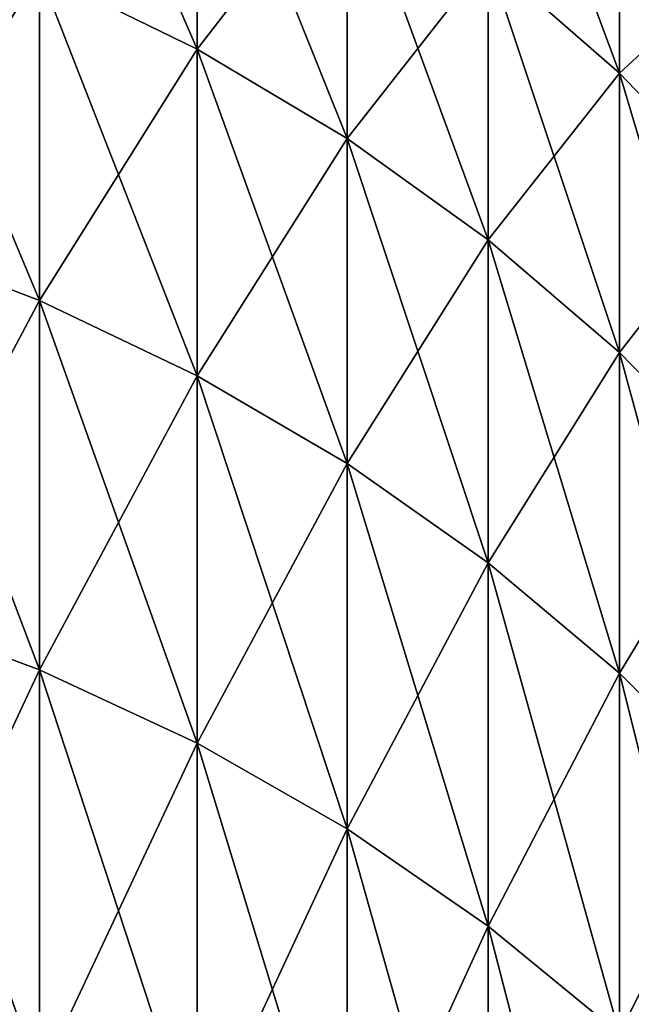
# Model space of a CAD drawing. Header units: metres. Extents: x -46 to 104, y -30 to 30.
# Tile 362 of 656: x 16.618 to 17.069, y 11.299 to 12.025. Entities that reach past the tile are written whole.
import ezdxf

# ---------------------------------------------------------------- set-up
doc = ezdxf.new("R2010")
doc.units = ezdxf.units.M
doc.layers.add('solid_26_000_502_XXX', color=7, linetype='CONTINUOUS')

msp = doc.modelspace()

# ---------------------------------------------------------------- linework, layer by layer
at = {"layer": 'solid_26_000_502_XXX'}
for points in [[(16.748753, 12.003, -4.445423), (16.632504, 12.059609, -4.466389), (16.632504, 12.27035, -3.849847)], [(16.748753, 12.212751, -3.831775), (16.748753, 12.003, -4.445423), (16.632504, 12.27035, -3.849847)], [(16.748753, 12.003, 607.554565), (16.632504, 12.059609, 607.53363), (16.632504, 12.27035, 608.150146)], [(16.748753, 12.212751, 608.168213), (16.748753, 12.003, 607.554565), (16.632504, 12.27035, 608.150146)], [(17.059919, 11.985325, -3.76042), (16.963278, 12.069694, -3.786891), (16.963278, 12.246005, -3.17071)], [(17.059919, 12.160404, -3.148547), (17.059919, 11.985325, -3.76042), (16.963278, 12.246005, -3.17071)], [(17.059919, 11.985325, 608.239563), (16.963278, 12.069694, 608.213135), (16.963278, 12.246005, 608.829285)], [(17.059919, 12.160404, 608.85144), (17.059919, 11.985325, 608.239563), (16.963278, 12.246005, 608.829285)], [(16.748753, 12.003, 4.445423), (16.748753, 12.212751, 3.831775), (16.632504, 12.059609, 4.466389)], [(16.748753, 12.003, 616.445435), (16.748753, 12.212751, 615.831787), (16.632504, 12.059609, 616.46637)], [(16.859293, 11.937096, -4.421015), (16.748753, 12.003, -4.445423), (16.748753, 12.212751, -3.831775)], [(16.859293, 12.145695, -3.810736), (16.859293, 11.937096, -4.421015), (16.748753, 12.212751, -3.831775)], [(16.859293, 12.145695, 3.810736), (16.748753, 12.212751, 3.831775), (16.748753, 12.003, 4.445423)], [(16.859293, 11.937096, 607.578979), (16.748753, 12.003, 607.554565), (16.748753, 12.212751, 608.168213)], [(16.859293, 12.145695, 608.18927), (16.859293, 11.937096, 607.578979), (16.748753, 12.212751, 608.168213)], [(16.859293, 12.145695, 615.81073), (16.748753, 12.212751, 615.831787), (16.748753, 12.003, 616.445435)], [(17.059919, 11.985325, 3.76042), (17.059919, 12.160404, 3.148547), (16.963278, 12.069694, 3.786891)], [(17.059919, 11.985325, 615.760437), (17.059919, 12.160404, 615.14856), (16.963278, 12.069694, 615.786865)], [(17.148478, 11.893234, -3.731526), (17.059919, 11.985325, -3.76042), (17.059919, 12.160404, -3.148547)], [(17.148478, 12.066968, -3.124355), (17.148478, 11.893234, -3.731526), (17.059919, 12.160404, -3.148547)], [(17.148478, 12.066968, 3.124355), (17.059919, 12.160404, 3.148547), (17.059919, 11.985325, 3.76042)], [(17.148478, 11.893234, 608.268494), (17.059919, 11.985325, 608.239563), (17.059919, 12.160404, 608.85144)], [(17.148478, 12.066968, 608.875671), (17.148478, 11.893234, 608.268494), (17.059919, 12.160404, 608.85144)], [(17.148478, 12.066968, 615.124329), (17.059919, 12.160404, 615.14856), (17.059919, 11.985325, 615.760437)], [(16.859293, 11.937096, 4.421015), (16.859293, 12.145695, 3.810736), (16.748753, 12.003, 4.445423)], [(16.859293, 11.937096, 616.421021), (16.859293, 12.145695, 615.81073), (16.748753, 12.003, 616.445435)], [(16.963278, 11.862399, -4.39335), (16.859293, 11.937096, -4.421015), (16.859293, 12.145695, -3.810736)], [(16.963278, 12.069694, -3.786891), (16.963278, 11.862399, -4.39335), (16.859293, 12.145695, -3.810736)], [(16.963278, 12.069694, 3.786891), (16.859293, 12.145695, 3.810736), (16.859293, 11.937096, 4.421015)], [(16.963278, 11.862399, 607.606628), (16.859293, 11.937096, 607.578979), (16.859293, 12.145695, 608.18927)], [(16.963278, 12.069694, 608.213135), (16.963278, 11.862399, 607.606628), (16.859293, 12.145695, 608.18927)], [(16.963278, 12.069694, 615.786865), (16.859293, 12.145695, 615.81073), (16.859293, 11.937096, 616.421021)], [(16.632504, 11.817912, -5.071465), (16.511431, 11.863855, -5.091181), (16.511431, 12.106493, -4.483753)], [(16.632504, 12.059609, -4.466389), (16.632504, 11.817912, -5.071465), (16.511431, 12.106493, -4.483753)], [(16.632504, 12.059609, 4.466389), (16.511431, 12.106493, 4.483753), (16.511431, 11.863855, 5.091181)], [(16.632504, 11.817912, 606.928528), (16.511431, 11.863855, 606.908813), (16.511431, 12.106493, 607.516235)], [(16.632504, 12.059609, 607.53363), (16.632504, 11.817912, 606.928528), (16.511431, 12.106493, 607.516235)], [(16.632504, 12.059609, 616.46637), (16.511431, 12.106493, 616.483765), (16.511431, 11.863855, 617.091187)], [(16.963278, 11.862399, 4.39335), (16.963278, 12.069694, 3.786891), (16.859293, 11.937096, 4.421015)], [(16.963278, 11.862399, 616.393372), (16.963278, 12.069694, 615.786865), (16.859293, 11.937096, 616.421021)], [(17.059919, 11.77948, -4.36264), (16.963278, 11.862399, -4.39335), (16.963278, 12.069694, -3.786891)], [(17.059919, 11.985325, -3.76042), (17.059919, 11.77948, -4.36264), (16.963278, 12.069694, -3.786891)], [(17.059919, 11.985325, 3.76042), (16.963278, 12.069694, 3.786891), (16.963278, 11.862399, 4.39335)], [(17.059919, 11.77948, 607.63739), (16.963278, 11.862399, 607.606628), (16.963278, 12.069694, 608.213135)], [(17.059919, 11.985325, 608.239563), (17.059919, 11.77948, 607.63739), (16.963278, 12.069694, 608.213135)], [(17.059919, 11.985325, 615.760437), (16.963278, 12.069694, 615.786865), (16.963278, 11.862399, 616.393372)], [(17.148478, 11.893234, 3.731526), (17.148478, 12.066968, 3.124355), (17.059919, 11.985325, 3.76042)], [(17.148478, 11.893234, 615.731506), (17.148478, 12.066968, 615.124329), (17.059919, 11.985325, 615.760437)], [(16.632504, 11.817912, 5.071465), (16.632504, 12.059609, 4.466389), (16.511431, 11.863855, 5.091181)], [(16.632504, 11.817912, 617.071472), (16.632504, 12.059609, 616.46637), (16.511431, 11.863855, 617.091187)], [(16.748753, 11.762437, -5.047659), (16.632504, 11.817912, -5.071465), (16.632504, 12.059609, -4.466389)], [(16.748753, 12.003, -4.445423), (16.748753, 11.762437, -5.047659), (16.632504, 12.059609, -4.466389)], [(16.748753, 12.003, 4.445423), (16.632504, 12.059609, 4.466389), (16.632504, 11.817912, 5.071465)], [(16.748753, 11.762437, 606.952332), (16.632504, 11.817912, 606.928528), (16.632504, 12.059609, 607.53363)], [(16.748753, 12.003, 607.554565), (16.748753, 11.762437, 606.952332), (16.632504, 12.059609, 607.53363)], [(16.748753, 12.003, 616.445435), (16.632504, 12.059609, 616.46637), (16.632504, 11.817912, 617.071472)], [(16.748753, 11.762437, 5.047659), (16.748753, 12.003, 4.445423), (16.632504, 11.817912, 5.071465)], [(16.748753, 11.762437, 617.047668), (16.748753, 12.003, 616.445435), (16.632504, 11.817912, 617.071472)], [(16.859293, 11.697854, -5.019944), (16.748753, 11.762437, -5.047659), (16.748753, 12.003, -4.445423)], [(16.859293, 11.937096, -4.421015), (16.859293, 11.697854, -5.019944), (16.748753, 12.003, -4.445423)], [(16.859293, 11.937096, 4.421015), (16.748753, 12.003, 4.445423), (16.748753, 11.762437, 5.047659)], [(16.859293, 11.697854, 606.980042), (16.748753, 11.762437, 606.952332), (16.748753, 12.003, 607.554565)], [(16.859293, 11.937096, 607.578979), (16.859293, 11.697854, 606.980042), (16.748753, 12.003, 607.554565)], [(16.859293, 11.937096, 616.421021), (16.748753, 12.003, 616.445435), (16.748753, 11.762437, 617.047668)], [(17.059919, 11.77948, 4.36264), (17.059919, 11.985325, 3.76042), (16.963278, 11.862399, 4.39335)], [(17.059919, 11.77948, 616.36261), (17.059919, 11.985325, 615.760437), (16.963278, 11.862399, 616.393372)], [(17.148478, 11.688971, -4.329119), (17.059919, 11.77948, -4.36264), (17.059919, 11.985325, -3.76042)], [(17.148478, 11.893234, -3.731526), (17.148478, 11.688971, -4.329119), (17.059919, 11.985325, -3.76042)], [(17.148478, 11.893234, 3.731526), (17.059919, 11.985325, 3.76042), (17.059919, 11.77948, 4.36264)], [(17.148478, 11.688971, 607.670898), (17.059919, 11.77948, 607.63739), (17.059919, 11.985325, 608.239563)], [(17.148478, 11.893234, 608.268494), (17.148478, 11.688971, 607.670898), (17.059919, 11.985325, 608.239563)], [(17.148478, 11.893234, 615.731506), (17.059919, 11.985325, 615.760437), (17.059919, 11.77948, 616.36261)], [(16.859293, 11.697854, 5.019944), (16.859293, 11.937096, 4.421015), (16.748753, 11.762437, 5.047659)], [(16.859293, 11.697854, 617.019958), (16.859293, 11.937096, 616.421021), (16.748753, 11.762437, 617.047668)], [(16.963278, 11.624654, -4.988532), (16.859293, 11.697854, -5.019944), (16.859293, 11.937096, -4.421015)], [(16.963278, 11.862399, -4.39335), (16.963278, 11.624654, -4.988532), (16.859293, 11.937096, -4.421015)], [(16.963278, 11.862399, 4.39335), (16.859293, 11.937096, 4.421015), (16.859293, 11.697854, 5.019944)], [(16.963278, 11.624654, 607.011475), (16.859293, 11.697854, 606.980042), (16.859293, 11.937096, 607.578979)], [(16.963278, 11.862399, 607.606628), (16.963278, 11.624654, 607.011475), (16.859293, 11.937096, 607.578979)], [(16.963278, 11.862399, 616.393372), (16.859293, 11.937096, 616.421021), (16.859293, 11.697854, 617.019958)], [(17.148478, 11.688971, 4.329119), (17.148478, 11.893234, 3.731526), (17.059919, 11.77948, 4.36264)], [(17.148478, 11.688971, 616.329102), (17.148478, 11.893234, 615.731506), (17.059919, 11.77948, 616.36261)], [(16.632504, 11.545878, -5.663524), (16.511431, 11.590764, -5.685541), (16.511431, 11.863855, -5.091181)], [(16.632504, 11.817912, -5.071465), (16.632504, 11.545878, -5.663524), (16.511431, 11.863855, -5.091181)], [(16.632504, 11.817912, 5.071465), (16.511431, 11.863855, 5.091181), (16.511431, 11.590764, 5.685541)], [(16.632504, 11.545878, 606.336487), (16.511431, 11.590764, 606.314453), (16.511431, 11.863855, 606.908813)], [(16.632504, 11.817912, 606.928528), (16.632504, 11.545878, 606.336487), (16.511431, 11.863855, 606.908813)], [(16.632504, 11.817912, 617.071472), (16.511431, 11.863855, 617.091187), (16.511431, 11.590764, 617.685547)], [(16.963278, 11.624654, 4.988532), (16.963278, 11.862399, 4.39335), (16.859293, 11.697854, 5.019944)], [(16.963278, 11.624654, 616.988525), (16.963278, 11.862399, 616.393372), (16.859293, 11.697854, 617.019958)], [(17.059919, 11.543397, -4.953662), (16.963278, 11.624654, -4.988532), (16.963278, 11.862399, -4.39335)], [(17.059919, 11.77948, -4.36264), (17.059919, 11.543397, -4.953662), (16.963278, 11.862399, -4.39335)], [(17.059919, 11.77948, 4.36264), (16.963278, 11.862399, 4.39335), (16.963278, 11.624654, 4.988532)], [(17.059919, 11.543397, 607.046326), (16.963278, 11.624654, 607.011475), (16.963278, 11.862399, 607.606628)], [(17.059919, 11.77948, 607.63739), (17.059919, 11.543397, 607.046326), (16.963278, 11.862399, 607.606628)], [(17.059919, 11.77948, 616.36261), (16.963278, 11.862399, 616.393372), (16.963278, 11.624654, 616.988525)], [(16.632504, 11.545878, 5.663524), (16.632504, 11.817912, 5.071465), (16.511431, 11.590764, 5.685541)], [(16.632504, 11.545878, 617.663513), (16.632504, 11.817912, 617.071472), (16.511431, 11.590764, 617.685547)], [(16.748753, 11.49168, -5.636938), (16.632504, 11.545878, -5.663524), (16.632504, 11.817912, -5.071465)], [(16.748753, 11.762437, -5.047659), (16.748753, 11.49168, -5.636938), (16.632504, 11.817912, -5.071465)], [(16.748753, 11.762437, 5.047659), (16.632504, 11.817912, 5.071465), (16.632504, 11.545878, 5.663524)], [(16.748753, 11.49168, 606.363037), (16.632504, 11.545878, 606.336487), (16.632504, 11.817912, 606.928528)], [(16.748753, 11.762437, 606.952332), (16.748753, 11.49168, 606.363037), (16.632504, 11.817912, 606.928528)], [(16.748753, 11.762437, 617.047668), (16.632504, 11.817912, 617.071472), (16.632504, 11.545878, 617.663513)], [(17.059919, 11.543397, 4.953662), (17.059919, 11.77948, 4.36264), (16.963278, 11.624654, 4.988532)], [(17.059919, 11.543397, 616.953674), (17.059919, 11.77948, 616.36261), (16.963278, 11.624654, 616.988525)], [(17.148478, 11.454701, -4.9156), (17.059919, 11.543397, -4.953662), (17.059919, 11.77948, -4.36264)], [(17.148478, 11.688971, -4.329119), (17.148478, 11.454701, -4.9156), (17.059919, 11.77948, -4.36264)], [(17.148478, 11.688971, 4.329119), (17.059919, 11.77948, 4.36264), (17.059919, 11.543397, 4.953662)], [(17.148478, 11.454701, 607.084412), (17.059919, 11.543397, 607.046326), (17.059919, 11.77948, 607.63739)], [(17.148478, 11.688971, 607.670898), (17.148478, 11.454701, 607.084412), (17.059919, 11.77948, 607.63739)], [(17.148478, 11.688971, 616.329102), (17.059919, 11.77948, 616.36261), (17.059919, 11.543397, 616.953674)], [(16.748753, 11.49168, 5.636938), (16.748753, 11.762437, 5.047659), (16.632504, 11.545878, 5.663524)], [(16.748753, 11.49168, 617.636963), (16.748753, 11.762437, 617.047668), (16.632504, 11.545878, 617.663513)], [(16.859293, 11.428583, -5.605988), (16.748753, 11.49168, -5.636938), (16.748753, 11.762437, -5.047659)], [(16.859293, 11.697854, -5.019944), (16.859293, 11.428583, -5.605988), (16.748753, 11.762437, -5.047659)], [(16.859293, 11.697854, 5.019944), (16.748753, 11.762437, 5.047659), (16.748753, 11.49168, 5.636938)], [(16.859293, 11.428583, 606.393982), (16.748753, 11.49168, 606.363037), (16.748753, 11.762437, 606.952332)], [(16.859293, 11.697854, 606.980042), (16.859293, 11.428583, 606.393982), (16.748753, 11.762437, 606.952332)], [(16.859293, 11.697854, 617.019958), (16.748753, 11.762437, 617.047668), (16.748753, 11.49168, 617.636963)], [(16.859293, 11.428583, 5.605988), (16.859293, 11.697854, 5.019944), (16.748753, 11.49168, 5.636938)], [(16.859293, 11.428583, 617.606018), (16.859293, 11.697854, 617.019958), (16.748753, 11.49168, 617.636963)], [(16.963278, 11.357069, -5.570909), (16.859293, 11.428583, -5.605988), (16.859293, 11.697854, -5.019944)], [(16.963278, 11.624654, -4.988532), (16.963278, 11.357069, -5.570909), (16.859293, 11.697854, -5.019944)], [(16.963278, 11.624654, 4.988532), (16.859293, 11.697854, 5.019944), (16.859293, 11.428583, 5.605988)], [(16.963278, 11.357069, 606.429077), (16.859293, 11.428583, 606.393982), (16.859293, 11.697854, 606.980042)], [(16.963278, 11.624654, 607.011475), (16.963278, 11.357069, 606.429077), (16.859293, 11.697854, 606.980042)], [(16.963278, 11.624654, 616.988525), (16.859293, 11.697854, 617.019958), (16.859293, 11.428583, 617.606018)], [(17.148478, 11.454701, 4.9156), (17.148478, 11.688971, 4.329119), (17.059919, 11.543397, 4.953662)], [(17.148478, 11.454701, 616.915588), (17.148478, 11.688971, 616.329102), (17.059919, 11.543397, 616.953674)], [(16.963278, 11.357069, 5.570909), (16.963278, 11.624654, 4.988532), (16.859293, 11.428583, 5.605988)], [(16.963278, 11.357069, 617.570923), (16.963278, 11.624654, 616.988525), (16.859293, 11.428583, 617.606018)], [(17.059919, 11.277682, -5.531967), (16.963278, 11.357069, -5.570909), (16.963278, 11.624654, -4.988532)], [(17.059919, 11.543397, -4.953662), (17.059919, 11.277682, -5.531967), (16.963278, 11.624654, -4.988532)], [(17.059919, 11.543397, 4.953662), (16.963278, 11.624654, 4.988532), (16.963278, 11.357069, 5.570909)], [(17.059919, 11.277682, 606.468018), (16.963278, 11.357069, 606.429077), (16.963278, 11.624654, 607.011475)], [(17.059919, 11.543397, 607.046326), (17.059919, 11.277682, 606.468018), (16.963278, 11.624654, 607.011475)], [(17.059919, 11.543397, 616.953674), (16.963278, 11.624654, 616.988525), (16.963278, 11.357069, 617.570923)], [(16.632504, 11.244206, -6.241044), (16.511431, 11.28792, -6.265306), (16.511431, 11.590764, -5.685541)], [(16.632504, 11.545878, -5.663524), (16.632504, 11.244206, -6.241044), (16.511431, 11.590764, -5.685541)], [(16.632504, 11.545878, 5.663524), (16.511431, 11.590764, 5.685541), (16.511431, 11.28792, 6.265306)], [(16.632504, 11.244206, 605.758972), (16.511431, 11.28792, 605.73468), (16.511431, 11.590764, 606.314453)], [(16.632504, 11.545878, 606.336487), (16.632504, 11.244206, 605.758972), (16.511431, 11.590764, 606.314453)], [(16.632504, 11.545878, 617.663513), (16.511431, 11.590764, 617.685547), (16.511431, 11.28792, 618.26532)], [(16.632504, 11.244206, 6.241044), (16.632504, 11.545878, 5.663524), (16.511431, 11.28792, 6.265306)], [(16.632504, 11.244206, 618.241028), (16.632504, 11.545878, 617.663513), (16.511431, 11.28792, 618.26532)], [(16.748753, 11.191424, -6.211748), (16.632504, 11.244206, -6.241044), (16.632504, 11.545878, -5.663524)], [(16.748753, 11.49168, -5.636938), (16.748753, 11.191424, -6.211748), (16.632504, 11.545878, -5.663524)], [(16.748753, 11.49168, 5.636938), (16.632504, 11.545878, 5.663524), (16.632504, 11.244206, 6.241044)], [(16.748753, 11.191424, 605.788269), (16.632504, 11.244206, 605.758972), (16.632504, 11.545878, 606.336487)], [(16.748753, 11.49168, 606.363037), (16.748753, 11.191424, 605.788269), (16.632504, 11.545878, 606.336487)], [(16.748753, 11.49168, 617.636963), (16.632504, 11.545878, 617.663513), (16.632504, 11.244206, 618.241028)], [(17.059919, 11.277682, 5.531967), (17.059919, 11.543397, 4.953662), (16.963278, 11.357069, 5.570909)], [(17.059919, 11.277682, 617.531982), (17.059919, 11.543397, 616.953674), (16.963278, 11.357069, 617.570923)], [(17.148478, 11.191029, -5.489461), (17.059919, 11.277682, -5.531967), (17.059919, 11.543397, -4.953662)], [(17.148478, 11.454701, -4.9156), (17.148478, 11.191029, -5.489461), (17.059919, 11.543397, -4.953662)], [(17.148478, 11.454701, 4.9156), (17.059919, 11.543397, 4.953662), (17.059919, 11.277682, 5.531967)], [(17.148478, 11.191029, 606.510559), (17.059919, 11.277682, 606.468018), (17.059919, 11.543397, 607.046326)], [(17.148478, 11.454701, 607.084412), (17.148478, 11.191029, 606.510559), (17.059919, 11.543397, 607.046326)], [(17.148478, 11.454701, 616.915588), (17.059919, 11.543397, 616.953674), (17.059919, 11.277682, 617.531982)], [(16.748753, 11.191424, 6.211748), (16.748753, 11.49168, 5.636938), (16.632504, 11.244206, 6.241044)], [(16.748753, 11.191424, 618.211731), (16.748753, 11.49168, 617.636963), (16.632504, 11.244206, 618.241028)], [(16.859293, 11.129976, -6.177641), (16.748753, 11.191424, -6.211748), (16.748753, 11.49168, -5.636938)], [(16.859293, 11.428583, -5.605988), (16.859293, 11.129976, -6.177641), (16.748753, 11.49168, -5.636938)], [(16.859293, 11.428583, 5.605988), (16.748753, 11.49168, 5.636938), (16.748753, 11.191424, 6.211748)], [(16.859293, 11.129976, 605.822388), (16.748753, 11.191424, 605.788269), (16.748753, 11.49168, 606.363037)], [(16.859293, 11.428583, 606.393982), (16.859293, 11.129976, 605.822388), (16.748753, 11.49168, 606.363037)], [(16.859293, 11.428583, 617.606018), (16.748753, 11.49168, 617.636963), (16.748753, 11.191424, 618.211731)], [(17.148478, 11.191029, 5.489461), (17.148478, 11.454701, 4.9156), (17.059919, 11.277682, 5.531967)], [(17.148478, 11.191029, 617.489441), (17.148478, 11.454701, 616.915588), (17.059919, 11.277682, 617.531982)], [(16.859293, 11.129976, 6.177641), (16.859293, 11.428583, 5.605988), (16.748753, 11.191424, 6.211748)], [(16.859293, 11.129976, 618.177612), (16.859293, 11.428583, 617.606018), (16.748753, 11.191424, 618.211731)], [(16.963278, 11.06033, -6.138984), (16.859293, 11.129976, -6.177641), (16.859293, 11.428583, -5.605988)], [(16.963278, 11.357069, -5.570909), (16.963278, 11.06033, -6.138984), (16.859293, 11.428583, -5.605988)], [(16.963278, 11.357069, 5.570909), (16.859293, 11.428583, 5.605988), (16.859293, 11.129976, 6.177641)], [(16.963278, 11.06033, 605.861023), (16.859293, 11.129976, 605.822388), (16.859293, 11.428583, 606.393982)], [(16.963278, 11.357069, 606.429077), (16.963278, 11.06033, 605.861023), (16.859293, 11.428583, 606.393982)], [(16.963278, 11.357069, 617.570923), (16.859293, 11.428583, 617.606018), (16.859293, 11.129976, 618.177612)], [(16.963278, 11.06033, 6.138984), (16.963278, 11.357069, 5.570909), (16.859293, 11.129976, 6.177641)], [(16.963278, 11.06033, 618.138977), (16.963278, 11.357069, 617.570923), (16.859293, 11.129976, 618.177612)], [(17.059919, 10.983018, -6.096072), (16.963278, 11.06033, -6.138984), (16.963278, 11.357069, -5.570909)], [(17.059919, 11.277682, -5.531967), (17.059919, 10.983018, -6.096072), (16.963278, 11.357069, -5.570909)], [(17.059919, 11.277682, 5.531967), (16.963278, 11.357069, 5.570909), (16.963278, 11.06033, 6.138984)], [(17.059919, 10.983018, 605.903931), (16.963278, 11.06033, 605.861023), (16.963278, 11.357069, 606.429077)], [(17.059919, 11.277682, 606.468018), (17.059919, 10.983018, 605.903931), (16.963278, 11.357069, 606.429077)], [(17.059919, 11.277682, 617.531982), (16.963278, 11.357069, 617.570923), (16.963278, 11.06033, 618.138977)]]:
    msp.add_3dface(points, dxfattribs=at)

doc.saveas('drawing.dxf')
